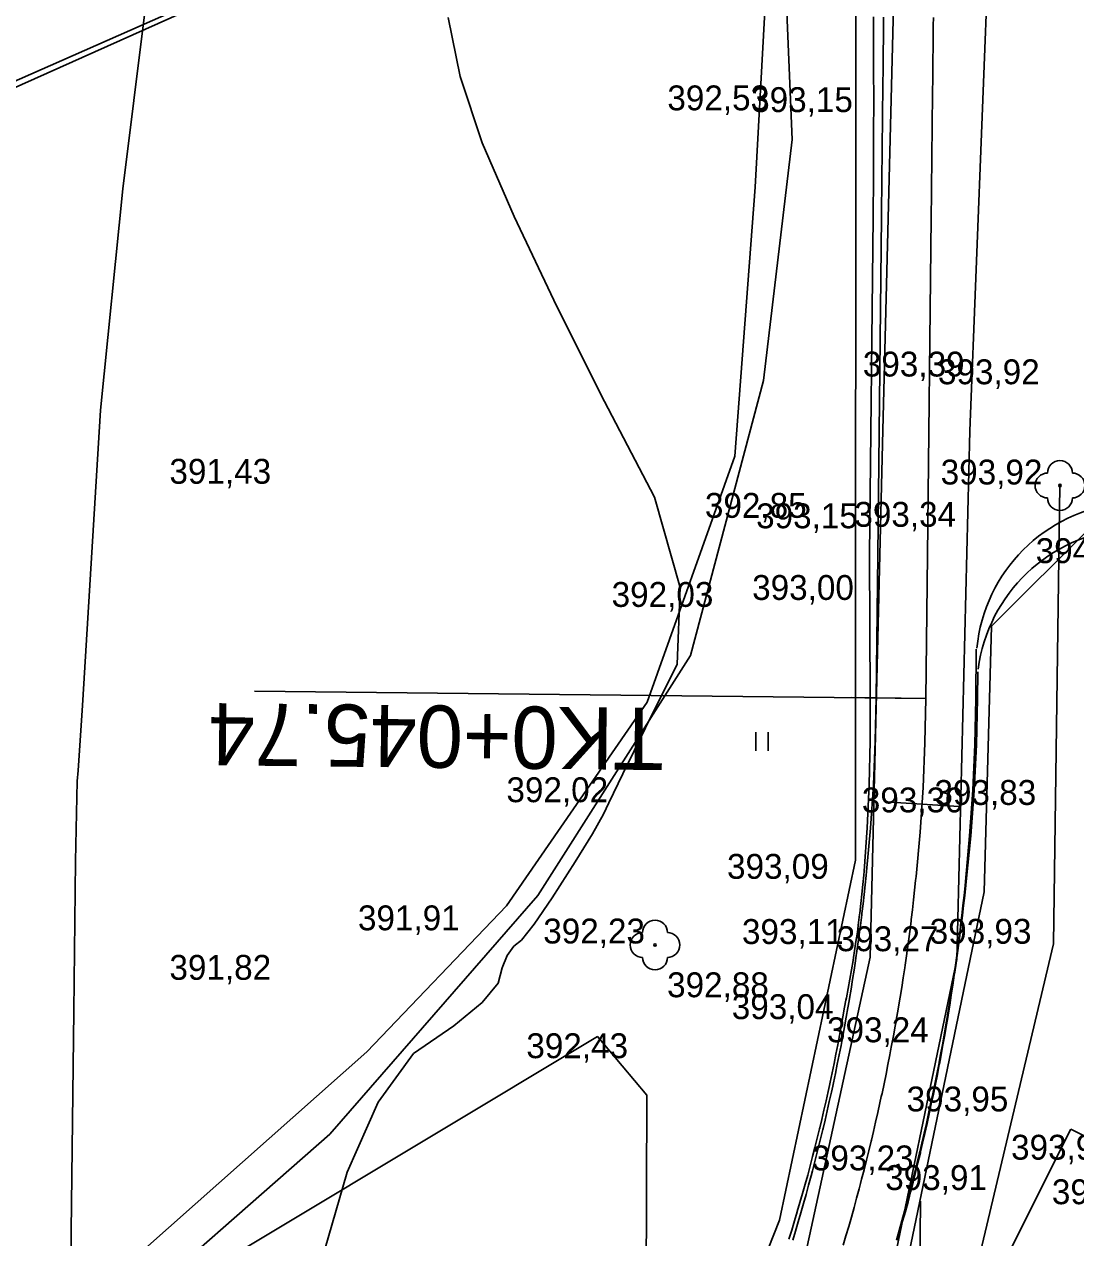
# Model space of a CAD drawing. Extents: x -574342 to -507939, y -1144044 to -1123894.
# Drawn here: x -508540.52 to -508498.24, y -1143116.72 to -1143067.94 of the extents above; entities that cross this region are included whole.
import ezdxf

# ---------------------------------------------------------------- set-up
doc = ezdxf.new("R2010")
doc.units = 0
for name, color, linetype in [('01_PARCELY_NAVRH_PC', 7, 'Continuous'), ('01_PARCELY_NAVRH_ŽP', 7, 'Continuous'), ('07_VODOVOD', 7, 'Continuous'), ('1000', 7, 'Continuous'), ('18', 7, 'Continuous'), ('21', 7, 'Continuous'), ('23', 7, 'Continuous'), ('37', 7, 'Continuous'), ('42', 7, 'Continuous'), ('43', 7, 'Continuous'), ('54', 7, 'Continuous'), ('55', 7, 'Continuous'), ('6', 7, 'Continuous'), ('cesty', 7, 'Continuous'), ('Level 255', 7, 'Continuous'), ('SO 101_popis oblouku', 7, 'Continuous'), ('tab', 7, 'Continuous'), ('VRST VEDL', 7, 'Continuous')]:
    doc.layers.add(name, color=color, linetype=linetype)

msp = doc.modelspace()

# ---------------------------------------------------------------- linework, layer by layer
at = {"layer": '01_PARCELY_NAVRH_PC'}
msp.add_lwpolyline([(-508866.763, -1143172.724), (-508780.31, -1143157.71), (-508688.04, -1143127.38), (-508649.66, -1143119.13), (-508518.82, -1143060.6), (-508509.79, -1143059.17), (-508507.09, -1143063.68), (-508506.03, -1143042.25), (-508513.37, -1143051.16), (-508642.66, -1143111.18), (-508651.41, -1143114.24), (-508680.49, -1143119.57), (-508780.86, -1143153.47), (-508866.763, -1143168.317)], dxfattribs=at)
msp.add_lwpolyline([(-508539.86, -1143167.27), (-508535.17, -1143170.73), (-508529.25, -1143158.67), (-508513.07, -1143136.47), (-508505.79, -1143121.37), (-508501.93, -1143102.81), (-508501.63, -1143092.13), (-508497.53, -1143088.05), (-508492.06, -1143088.51), (-508489.36, -1143093.44), (-508498.08, -1143065.7), (-508506.03, -1143042.25), (-508507.09, -1143063.68), (-508507.1, -1143101.54), (-508510.16, -1143116.01), (-508515.95, -1143130.65), (-508519.02, -1143135.54), (-508530.41, -1143150.9), (-508533.66, -1143155.6)], close=True, dxfattribs=at)
msp.add_lwpolyline([(-508539.86, -1143167.27), (-508535.17, -1143170.73), (-508529.25, -1143158.67), (-508513.07, -1143136.47), (-508505.79, -1143121.37), (-508501.93, -1143102.81), (-508501.63, -1143092.13), (-508497.53, -1143088.05), (-508492.06, -1143088.51), (-508489.36, -1143093.44), (-508498.08, -1143065.7), (-508506.03, -1143042.25), (-508507.09, -1143063.68), (-508507.1, -1143101.54), (-508510.16, -1143116.01), (-508515.95, -1143130.65), (-508519.02, -1143135.54), (-508530.41, -1143150.9), (-508533.66, -1143155.6)], close=True, dxfattribs=at)
at = {"layer": '01_PARCELY_NAVRH_ŽP'}
for points in [[(-508584.79, -1143151.71), (-508649.66, -1143119.13), (-508518.82, -1143060.6), (-508509.79, -1143059.17), (-508507.09, -1143063.68), (-508507.1, -1143101.54), (-508510.16, -1143116.01), (-508515.95, -1143130.65), (-508519.02, -1143135.54), (-508530.41, -1143150.9), (-508539.57, -1143146.61)], [(-508523.79, -1143164.91), (-508521.99, -1143159.7), (-508510.09, -1143151.01), (-508503.75, -1143144.67), (-508499.11, -1143135.6), (-508498.41, -1143129.24), (-508498.01, -1143119.91), (-508496.68, -1143115.27), (-508492.61, -1143111.73), (-508487.01, -1143113.01), (-508489.36, -1143093.44), (-508492.06, -1143088.51), (-508497.53, -1143088.05), (-508501.63, -1143092.13), (-508501.93, -1143102.81), (-508505.79, -1143121.37), (-508513.07, -1143136.47), (-508529.25, -1143158.67), (-508535.17, -1143170.73), (-508530.07, -1143174.68), (-508525.32, -1143175.64)]]:
    msp.add_lwpolyline(points, close=True, dxfattribs=at)
at = {"layer": '07_VODOVOD'}
msp.add_lwpolyline([(-508640.05, -1143130.18), (-508637.48, -1143128.83), (-508626.48, -1143135.95), (-508617.09, -1143140.73), (-508602.61, -1143146.08), (-508586.87, -1143149.65), (-508578.03, -1143148.66), (-508571.02, -1143145.86), (-508562.51, -1143139.92), (-508546.01, -1143124.95), (-508535.68, -1143117.17), (-508526.75, -1143109.24), (-508521.13, -1143103.37), (-508515.47, -1143095.19), (-508511.95, -1143085.3), (-508511.14, -1143074.49), (-508510.31, -1143059.6), (-508507.36, -1143039.1), (-508508.06, -1143029.96), (-508510.42, -1143015.75), (-508519.77, -1142974.08), (-508526.08, -1142944.88), (-508540.82, -1142875.36), (-508546.434, -1142847.7)], dxfattribs=at)
at = {"layer": '1000'}
for points in [[(-508506.371, -1143067.645), (-508506.371, -1143067.966), (-508506.371, -1143068.288), (-508506.371, -1143068.609), (-508506.371, -1143068.93), (-508506.371, -1143069.251), (-508506.371, -1143069.273), (-508506.371, -1143069.573), (-508506.37, -1143069.894), (-508506.37, -1143070.215), (-508506.369, -1143070.537), (-508506.369, -1143070.858), (-508506.368, -1143071.179), (-508506.368, -1143071.5), (-508506.372, -1143071.822), (-508506.373, -1143072.143), (-508506.375, -1143072.464), (-508506.376, -1143072.785), (-508506.378, -1143073.107), (-508506.379, -1143073.428), (-508506.38, -1143073.749), (-508506.381, -1143074.071), (-508506.382, -1143074.392), (-508506.383, -1143074.713), (-508506.384, -1143075.034), (-508506.384, -1143075.356), (-508506.385, -1143075.677), (-508506.54, -1143089.273), (-508506.505, -1143095.012), (-508506.505, -1143096.756), (-508506.545, -1143098.5), (-508506.626, -1143100.244), (-508506.748, -1143101.986), (-508506.763, -1143102.142), (-508506.8, -1143102.524), (-508506.84, -1143102.906), (-508506.883, -1143103.287), (-508506.927, -1143103.668), (-508506.934, -1143103.722), (-508506.974, -1143104.049), (-508507.024, -1143104.43), (-508507.08, -1143104.81), (-508507.137, -1143105.189), (-508507.18, -1143105.451), (-508507.199, -1143105.568), (-508507.262, -1143105.946), (-508507.328, -1143106.324), (-508507.396, -1143106.702), (-508507.466, -1143107.079), (-508507.483, -1143107.17), (-508507.538, -1143107.456), (-508507.611, -1143107.833), (-508507.678, -1143108.21), (-508507.746, -1143108.588), (-508507.787, -1143108.806), (-508507.802, -1143108.886), (-508507.817, -1143108.965), (-508507.889, -1143109.342), (-508507.964, -1143109.718), (-508508.041, -1143110.094), (-508508.12, -1143110.469), (-508508.147, -1143110.597), (-508508.201, -1143110.844), (-508508.284, -1143111.218), (-508508.369, -1143111.592), (-508508.456, -1143111.966), (-508508.535, -1143112.299), (-508508.545, -1143112.339), (-508508.636, -1143112.712), (-508508.729, -1143113.084), (-508508.825, -1143113.455), (-508508.922, -1143113.826), (-508508.966, -1143113.99), (-508509.022, -1143114.197), (-508509.123, -1143114.566), (-508509.227, -1143114.936), (-508509.332, -1143115.304), (-508509.439, -1143115.669), (-508509.44, -1143115.672), (-508509.549, -1143116.04), (-508509.662, -1143116.407), (-508509.779, -1143116.772)], [(-508505.969, -1143067.649), (-508505.973, -1143067.971), (-508505.976, -1143068.292), (-508505.98, -1143068.613), (-508505.983, -1143068.934), (-508505.987, -1143069.256), (-508505.987, -1143069.278), (-508505.99, -1143069.577), (-508505.994, -1143069.898), (-508505.997, -1143070.219), (-508506.001, -1143070.541), (-508506.004, -1143070.862), (-508506.008, -1143071.183), (-508506.011, -1143071.504), (-508506.015, -1143071.826), (-508506.018, -1143072.147), (-508506.022, -1143072.468), (-508506.025, -1143072.789), (-508506.028, -1143073.111), (-508506.032, -1143073.432), (-508506.035, -1143073.753), (-508506.039, -1143074.074), (-508506.042, -1143074.395), (-508506.046, -1143074.717), (-508506.049, -1143075.038), (-508506.053, -1143075.359), (-508506.056, -1143075.68), (-508506.204, -1143089.276), (-508506.266, -1143095.015), (-508506.305, -1143096.763), (-508506.383, -1143098.509), (-508506.499, -1143100.254), (-508506.655, -1143101.995), (-508506.671, -1143102.151), (-508506.712, -1143102.533), (-508506.754, -1143102.915), (-508506.798, -1143103.297), (-508506.844, -1143103.679), (-508506.85, -1143103.732), (-508506.891, -1143104.06), (-508506.941, -1143104.441), (-508506.993, -1143104.822), (-508507.046, -1143105.202), (-508507.084, -1143105.465), (-508507.101, -1143105.582), (-508507.159, -1143105.962), (-508507.218, -1143106.342), (-508507.278, -1143106.721), (-508507.341, -1143107.1), (-508507.357, -1143107.192), (-508507.406, -1143107.479), (-508507.472, -1143107.857), (-508507.541, -1143108.236), (-508507.611, -1143108.613), (-508507.652, -1143108.832), (-508507.668, -1143108.912), (-508507.683, -1143108.991), (-508507.757, -1143109.368), (-508507.833, -1143109.744), (-508507.91, -1143110.121), (-508507.99, -1143110.497), (-508508.018, -1143110.625), (-508508.071, -1143110.872), (-508508.155, -1143111.247), (-508508.24, -1143111.622), (-508508.326, -1143111.996), (-508508.406, -1143112.33), (-508508.415, -1143112.37), (-508508.506, -1143112.744), (-508508.598, -1143113.116), (-508508.692, -1143113.489), (-508508.789, -1143113.861), (-508508.832, -1143114.025), (-508508.887, -1143114.232), (-508508.986, -1143114.604), (-508509.088, -1143114.974), (-508509.191, -1143115.344), (-508509.296, -1143115.711), (-508509.296, -1143115.714), (-508509.404, -1143116.083), (-508509.512, -1143116.451), (-508509.623, -1143116.819)], [(-508502.245, -1143093.062), (-508502.267, -1143095.058), (-508502.307, -1143096.896), (-508502.389, -1143098.732), (-508502.512, -1143100.566), (-508502.676, -1143102.396), (-508502.692, -1143102.561), (-508502.735, -1143102.962), (-508502.779, -1143103.364), (-508502.825, -1143103.765), (-508502.874, -1143104.166), (-508502.88, -1143104.223), (-508502.924, -1143104.567), (-508502.976, -1143104.968), (-508503.03, -1143105.368), (-508503.086, -1143105.768), (-508503.126, -1143106.044), (-508503.144, -1143106.168), (-508503.205, -1143106.567), (-508503.267, -1143106.966), (-508503.331, -1143107.365), (-508503.397, -1143107.763), (-508503.413, -1143107.86), (-508503.465, -1143108.162), (-508503.534, -1143108.56), (-508503.606, -1143108.957), (-508503.68, -1143109.354), (-508503.724, -1143109.584), (-508503.74, -1143109.668), (-508503.756, -1143109.751), (-508503.834, -1143110.147), (-508503.913, -1143110.543), (-508503.995, -1143110.939), (-508504.079, -1143111.334), (-508504.108, -1143111.469), (-508504.164, -1143111.729), (-508504.252, -1143112.123), (-508504.341, -1143112.517), (-508504.432, -1143112.911), (-508504.515, -1143113.261), (-508504.526, -1143113.304), (-508504.621, -1143113.696), (-508504.718, -1143114.088), (-508504.817, -1143114.48), (-508504.918, -1143114.871), (-508504.963, -1143115.043), (-508505.021, -1143115.261), (-508505.126, -1143115.652), (-508505.233, -1143116.041), (-508505.341, -1143116.43), (-508505.451, -1143116.815)], [(-508502.18, -1143093.966), (-508502.196, -1143095.059), (-508502.241, -1143096.898), (-508502.325, -1143098.736), (-508502.467, -1143100.569), (-508502.646, -1143102.399), (-508502.664, -1143102.564), (-508502.709, -1143102.965), (-508502.756, -1143103.367), (-508502.804, -1143103.768), (-508502.853, -1143104.169), (-508502.86, -1143104.225), (-508502.904, -1143104.57), (-508502.957, -1143104.97), (-508503.012, -1143105.37), (-508503.068, -1143105.77), (-508503.109, -1143106.047), (-508503.127, -1143106.17), (-508503.187, -1143106.57), (-508503.25, -1143106.969), (-508503.313, -1143107.368), (-508503.377, -1143107.767), (-508503.393, -1143107.863), (-508503.444, -1143108.165), (-508503.511, -1143108.564), (-508503.582, -1143108.961), (-508503.656, -1143109.359), (-508503.7, -1143109.588), (-508503.716, -1143109.673), (-508503.732, -1143109.756), (-508503.809, -1143110.152), (-508503.889, -1143110.548), (-508503.97, -1143110.944), (-508504.052, -1143111.34), (-508504.081, -1143111.475), (-508504.137, -1143111.735), (-508504.223, -1143112.129), (-508504.311, -1143112.524), (-508504.401, -1143112.918), (-508504.483, -1143113.269), (-508504.493, -1143113.311), (-508504.588, -1143113.704), (-508504.684, -1143114.097), (-508504.782, -1143114.489), (-508504.883, -1143114.88), (-508504.93, -1143115.052), (-508504.989, -1143115.27), (-508505.096, -1143115.66), (-508505.205, -1143116.049), (-508505.315, -1143116.437), (-508505.427, -1143116.822)]]:
    msp.add_lwpolyline(points, dxfattribs=at)
for centre, start, end in [((-508495.753, -1143093.657), 17.1206, 174.3613), ((-508495.722, -1143094.705), 16.8507, 172.5454)]:
    msp.add_arc(centre, 6.5, start, end, dxfattribs=at)
at = {"layer": '21'}
msp.add_lwpolyline([(-508503.969, -1143067.671), (-508503.973, -1143067.992), (-508503.976, -1143068.314), (-508503.98, -1143068.635), (-508503.983, -1143068.956), (-508503.987, -1143069.277), (-508503.987, -1143069.299), (-508503.99, -1143069.599), (-508503.994, -1143069.92), (-508503.997, -1143070.241), (-508504.001, -1143070.562), (-508504.004, -1143070.884), (-508504.008, -1143071.205), (-508504.011, -1143071.526), (-508504.015, -1143071.847), (-508504.018, -1143072.169), (-508504.022, -1143072.49), (-508504.025, -1143072.811), (-508504.029, -1143073.132), (-508504.032, -1143073.453), (-508504.036, -1143073.775), (-508504.039, -1143074.096), (-508504.043, -1143074.417), (-508504.046, -1143074.738), (-508504.05, -1143075.06), (-508504.053, -1143075.381), (-508504.057, -1143075.702), (-508504.204, -1143089.298), (-508504.266, -1143095.037), (-508504.306, -1143096.829), (-508504.386, -1143098.621), (-508504.506, -1143100.41), (-508504.665, -1143102.196), (-508504.682, -1143102.356), (-508504.723, -1143102.748), (-508504.766, -1143103.14), (-508504.812, -1143103.531), (-508504.859, -1143103.922), (-508504.865, -1143103.978), (-508504.908, -1143104.313), (-508504.959, -1143104.704), (-508505.011, -1143105.095), (-508505.066, -1143105.485), (-508505.105, -1143105.755), (-508505.123, -1143105.875), (-508505.182, -1143106.265), (-508505.242, -1143106.654), (-508505.305, -1143107.043), (-508505.369, -1143107.432), (-508505.385, -1143107.526), (-508505.435, -1143107.82), (-508505.503, -1143108.208), (-508505.574, -1143108.596), (-508505.646, -1143108.984), (-508505.688, -1143109.208), (-508505.704, -1143109.29), (-508505.72, -1143109.371), (-508505.795, -1143109.758), (-508505.873, -1143110.144), (-508505.953, -1143110.53), (-508506.034, -1143110.915), (-508506.063, -1143111.047), (-508506.118, -1143111.3), (-508506.203, -1143111.685), (-508506.29, -1143112.07), (-508506.379, -1143112.453), (-508506.461, -1143112.795), (-508506.47, -1143112.837), (-508506.563, -1143113.22), (-508506.658, -1143113.602), (-508506.755, -1143113.984), (-508506.853, -1143114.366), (-508506.898, -1143114.534), (-508506.954, -1143114.747), (-508507.056, -1143115.128), (-508507.16, -1143115.508), (-508507.266, -1143115.887), (-508507.373, -1143116.263), (-508507.374, -1143116.266), (-508507.484, -1143116.645), (-508507.596, -1143117.023)], dxfattribs=at)
at = {"layer": '23'}
for points in [[(-508504.266, -1143095.037), (-508531.265, -1143094.744)], [(-508504.266, -1143095.037), (-508507.266, -1143095.004)]]:
    msp.add_lwpolyline(points, dxfattribs=at)
at = {"layer": '37'}
for points in [[(-508511.59, -1143124.92), (-508509.54, -1143119.35), (-508506.51, -1143105.44), (-508506, -1143084.25), (-508505.31, -1143056.58), (-508505.39, -1143050.71), (-508505.49, -1143042.55), (-508509.4, -1143015.37), (-508521.08, -1142962.59), (-508532.6, -1142908.81), (-508545.204, -1142847.7)], [(-508511.59, -1143124.92), (-508509.54, -1143119.35), (-508506.51, -1143105.44), (-508506, -1143084.25), (-508505.31, -1143056.58), (-508505.39, -1143050.71), (-508505.49, -1143042.55), (-508509.4, -1143015.37), (-508521.08, -1142962.59), (-508532.6, -1142908.81), (-508545.204, -1142847.7)], [(-508498.68, -1143059.63), (-508500.25, -1143055.07), (-508501.74, -1143064.81), (-508502.5, -1143084.28), (-508503.02, -1143105.54), (-508506.09, -1143120.3), (-508508.39, -1143126.78)], [(-508498.68, -1143059.63), (-508500.25, -1143055.07), (-508501.74, -1143064.81), (-508502.5, -1143084.28), (-508503.02, -1143105.54), (-508506.09, -1143120.3), (-508508.39, -1143126.78)]]:
    msp.add_lwpolyline(points, dxfattribs=at)
at = {"layer": '42'}
for points in [[(-508519.87, -1143102.96), (-508513.74, -1143093.31), (-508510.8, -1143082.26), (-508509.65, -1143072.57), (-508510.31, -1143056.55)], [(-508519.87, -1143102.96), (-508513.74, -1143093.31), (-508510.8, -1143082.26), (-508509.65, -1143072.57), (-508510.31, -1143056.55)], [(-508537.36, -1143120.57), (-508528.24, -1143112.55), (-508519.87, -1143102.96)], [(-508537.36, -1143120.57), (-508528.24, -1143112.55), (-508519.87, -1143102.96)], [(-508584.52, -1143185.46), (-508576.94, -1143184.13), (-508565.72, -1143180.04), (-508541.6, -1143171.1), (-508528.13, -1143147.12), (-508515.55, -1143126.37), (-508515.49, -1143110.99), (-508517.48, -1143108.63), (-508537.36, -1143120.57)], [(-508584.52, -1143185.46), (-508576.94, -1143184.13), (-508565.72, -1143180.04), (-508541.6, -1143171.1), (-508528.13, -1143147.12), (-508515.55, -1143126.37), (-508515.49, -1143110.99), (-508517.48, -1143108.63), (-508537.36, -1143120.57)]]:
    msp.add_lwpolyline(points, dxfattribs=at)
at = {"layer": '43'}
for p, q in [((-508511.109, -1143097.141), (-508511.109, -1143096.391)), ((-508510.609, -1143097.141), (-508510.609, -1143096.391))]:
    msp.add_line(p, q, dxfattribs=at)
at = {"layer": '54'}
for centre in [(-508498.88, -1143086.48), (-508515.16, -1143104.95)]:
    msp.add_circle(centre, 0.05, dxfattribs=at)
for centre, start, end in [((-508498.88, -1143085.98), 0, 180), ((-508499.38, -1143086.48), 90, 270), ((-508498.38, -1143086.48), 270, 90), ((-508498.88, -1143086.98), 180, 0), ((-508515.16, -1143104.45), 0, 180), ((-508515.66, -1143104.95), 90, 270), ((-508514.66, -1143104.95), 270, 90), ((-508515.16, -1143105.45), 180, 0)]:
    msp.add_arc(centre, 0.5, start, end, dxfattribs=at)
at = {"layer": '55'}
msp.add_lwpolyline([(-508498.88, -1143086.48), (-508499.14, -1143104.9), (-508504.08, -1143125.77), (-508509.69, -1143137.89), (-508528.17, -1143161.51)], dxfattribs=at)
msp.add_lwpolyline([(-508498.88, -1143086.48), (-508499.14, -1143104.9), (-508504.08, -1143125.77), (-508509.69, -1143137.89), (-508528.17, -1143161.51)], dxfattribs=at)
at = {"layer": '6'}
msp.add_lwpolyline([(-508502.929, -1143099.39), (-508505.923, -1143099.198)], dxfattribs=at)
at = {"layer": 'cesty'}
msp.add_line((-508518.178, -1143060.19), (-508640.521, -1143114.226), dxfattribs=at)
at = {"layer": 'SO 101_popis oblouku'}
for q in [(-508508.62, -1143132.613), (-508483.255, -1143119.988)]:
    msp.add_line((-508498.446, -1143112.358), q, dxfattribs=at)
at = {"layer": 'tab'}
msp.add_lwpolyline([(-508504.486, -1143115.252), (-508504.559, -1143121.991), (-508508.695, -1143127.311)], dxfattribs=at)
at = {"layer": 'VRST VEDL'}
for points in [[(-508538.61, -1143122.393), (-508538.632, -1143116.449), (-508538.535, -1143107.615), (-508538.456, -1143101.586), (-508538.396, -1143098.362), (-508538.353, -1143097.943), (-508538.181, -1143095.318), (-508537.88, -1143090.489), (-508537.45, -1143083.455), (-508536.561, -1143074.554), (-508535.214, -1143063.787)], [(-508523.472, -1143067.669), (-508522.995, -1143070.04), (-508522.11, -1143072.707), (-508520.818, -1143075.67), (-508519.233, -1143079.031), (-508517.354, -1143082.792), (-508515.181, -1143086.952), (-508514.155, -1143090.577), (-508514.276, -1143093.667), (-508515.543, -1143096.222), (-508516.457, -1143098.077), (-508517.018, -1143099.233), (-508517.227, -1143099.69), (-508517.676, -1143100.479), (-508518.365, -1143101.601), (-508519.295, -1143103.055), (-508520.017, -1143104.107), (-508520.533, -1143104.756), (-508520.84, -1143105.003), (-508521.099, -1143105.372), (-508521.309, -1143105.865), (-508521.469, -1143106.48), (-508522.116, -1143107.26), (-508523.248, -1143108.205), (-508524.867, -1143109.315), (-508526.298, -1143111.274), (-508527.542, -1143114.082), (-508528.599, -1143117.74)]]:
    msp.add_lwpolyline(points, dxfattribs=at)

# ---------------------------------------------------------------- texts
at = {"layer": '18'}
msp.add_text('TK0+045.74', height=2.5, rotation=179.3779, dxfattribs=at).set_placement((-508514.787, -1143095.423))
at = {"layer": 'Level 255'}
for s, p in [('392,53', (-508514.665, -1143071.4)), ('393,15', (-508511.295, -1143071.47)), ('393,39', (-508506.805, -1143082.1)), ('393,92', (-508503.785, -1143082.41)), ('391,43', (-508534.685, -1143086.41)), ('393,92', (-508503.675, -1143086.44)), ('392,85', (-508513.155, -1143087.78)), ('393,15', (-508511.095, -1143088.2)), ('393,34', (-508507.145, -1143088.14)), ('394,09', (-508499.855, -1143089.6)), ('393,00', (-508511.255, -1143091.08)), ('392,03', (-508516.905, -1143091.36)), ('392,02', (-508521.135, -1143099.21)), ('393,83', (-508503.925, -1143099.32)), ('393,30', (-508506.845, -1143099.62)), ('393,09', (-508512.265, -1143102.29)), ('391,91', (-508527.105, -1143104.36)), ('392,23', (-508519.655, -1143104.89)), ('393,11', (-508511.665, -1143104.91)), ('393,27', (-508507.855, -1143105.2)), ('393,93', (-508504.115, -1143104.9)), ('391,82', (-508534.685, -1143106.35)), ('392,88', (-508514.675, -1143107.05)), ('393,04', (-508512.075, -1143107.93)), ('393,24', (-508508.245, -1143108.86)), ('392,43', (-508520.335, -1143109.5)), ('393,95', (-508505.045, -1143111.64)), ('393,96', (-508500.845, -1143113.58)), ('393,23', (-508508.855, -1143114.01)), ('393,91', (-508505.905, -1143114.8)), ('393,65', (-508499.205, -1143115.37))]:
    msp.add_text(s, height=1, dxfattribs=at).set_placement(p)

doc.saveas('drawing.dxf')
